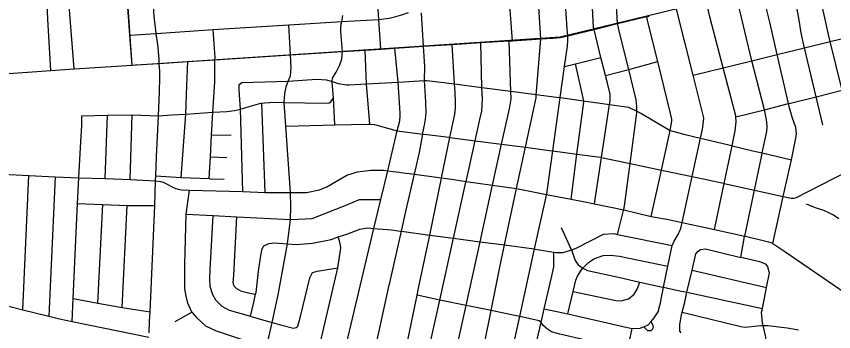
# Model space of a CAD drawing. Extents: x 114843 to 284848, y 317643 to 566895.
# Drawn here: x 179255 to 189137, y 376650 to 380464 of the extents above; entities that cross this region are included whole.
import ezdxf

# ---------------------------------------------------------------- set-up
doc = ezdxf.new("R2010")
doc.units = 0
for name, color, linetype in [('GM_X_City_Street', 7, 'Continuous'), ('GM_X_County_Road', 7, 'Continuous'), ('GM_X_Minor_River', 7, 'Continuous'), ('GM_X_Rail_Line', 7, 'Continuous'), ('GM_X_Township_Road', 7, 'Continuous')]:
    doc.layers.add(name, color=color, linetype=linetype)

msp = doc.modelspace()

# ---------------------------------------------------------------- linework, layer by layer
at = {"layer": 'GM_X_City_Street'}
for p, q in [((184177.5, 380101.9), (184153.7, 380504.6)), ((182570.4, 380000.1), (182548.8, 380360.2)), ((181316.2, 379629.1), (181327, 379919)), ((182264.8, 378334.7), (182222.8, 379414.7)), ((180329.9, 378500.8), (180357.8, 379267.7)), ((180632, 378490.8), (180657, 379272.7)), ((181616.2, 379025.4), (181850.7, 379032.8)), ((181600.8, 378763.7), (181798.5, 378758)), ((179333.5, 376915.9), (179404.4, 378539.7)), ((179723.7, 378522.6), (179649, 376837.7)), ((185302, 378380.5), (185666.7, 378310.6)), ((185968.7, 377640.3), (185847.4, 377907.8)), ((187425, 377393.3), (188326.2, 377183.9)), ((181175.8, 376774.3), (181377.3, 376886.7))]:
    msp.add_line(p, q, dxfattribs=at)
for points in [[(189464.6, 378670.3), (189241.5, 379569.1), (189094.7, 380160.2), (189074.1, 380243.4), (188916.2, 380962.2), (188903.5, 381154), (188880.3, 381536.3), (188819.5, 382124.2), (188768.2, 383210.6), (188749.7, 383781.6), (188718.1, 384270.1), (188707, 384499.1)], [(188061.8, 377806.5), (188179.5, 378361.3), (188244.9, 378669.8), (188272.8, 378804.7), (188274.2, 378811.4), (188328.6, 379070.5), (188333.7, 379126.8), (188330.7, 379188.9), (188308.9, 379296.9), (188299.3, 379334.8), (188149.2, 379927.8), (187957.7, 380726.1), (187905.2, 381317.4), (187848.2, 382120.9), (187847.9, 382124.9), (187821.6, 382927.4), (187780.9, 383528.6), (187743.1, 384246.1), (187736.1, 384437.5)], [(189005.3, 379151.3), (188924.6, 379490.3), (188783.3, 380083.7), (188780.8, 380094.1), (188743.7, 380265.3), (188720.2, 380418.2), (188684.3, 380616.7), (188627, 380855.1), (188618.9, 380890.6), (188554.7, 381504.9), (188554.5, 381508.5), (188517.8, 382102.6), (188475.5, 382790.5), (188460.3, 383036.8), (188454.9, 383185.3), (188445.6, 383315.2), (188448.6, 383610.3), (188441.9, 383750.3), (188431.3, 383887.6), (188417.1, 384168), (188406.3, 384312.6), (188394.3, 384479.4)], [(185033, 375430.7), (185341.3, 376831.7), (185521.4, 377650.3), (185660, 378279.9), (185666.7, 378310.6), (185667.9, 378316.2), (185741.4, 378837.8), (185831.9, 379481.1), (185884.6, 379855.9), (185919.2, 380101.6), (185924.4, 380169.7), (185924.8, 380228.7), (185915.8, 380308.8), (185860.1, 381187.8), (185819.3, 381995.3), (185817.4, 382032.3), (185779, 382764.3), (185746.9, 383378.1), (185703.2, 384080.6), (185698.7, 384310.4)], [(186245.4, 378197.2), (186330, 378758.3), (186426.6, 379398.4), (186433.3, 379442.6), (186434.7, 379522.8), (186402.9, 379655.8), (186379, 379749.2), (186323, 379968.1), (186241.5, 380305.7), (186235.3, 380331), (186191, 381209.2), (186138.4, 382046.3), (186092.3, 382781.2), (186053.7, 383395.2), (186018.5, 384099.2), (186007.1, 384330.3)], [(186524.9, 377826.9), (186597, 378115.5), (186598.3, 378122.2), (186612.5, 378201.5), (186675.7, 378685.2), (186755.7, 379298.5), (186756.1, 379317.6), (186757, 379374.8), (186748.4, 379453.2), (186660.1, 379820.4), (186541.4, 380301.9), (186532, 380343.4), (186523.9, 380376), (186513.9, 380518.6), (186468.8, 381227.1), (186415.8, 382058.4), (186368.8, 382796.1), (186329.5, 383413.2), (186313.1, 384016.5), (186309.1, 384087.7), (186294.5, 384348.1)], [(185252.7, 380169.5), (185210.8, 380757.3), (185190, 381144.6), (185146.7, 381948.7), (185143.7, 382002.9), (185124.2, 382350.8), (185103.2, 382727.8), (185068.9, 383340.2), (185027.5, 384082.6), (185023.8, 384269.3)], [(180654.5, 379873.4), (180629.4, 380235.2), (180575.6, 380963.4), (180568.2, 381231.3), (180516.2, 381894.2), (180505.6, 382061.7), (180446, 382995.3), (180418, 383602.1), (180405.8, 383786.8)], [(187696.1, 377886), (187812.7, 378443.7), (187908, 378899.4), (187945.2, 379077.3), (187957.1, 379187.5), (187953, 379248.6), (187952.3, 379259.8), (187802.4, 379842.6), (187641, 380459.9), (187599, 380639.3), (187582.6, 380858.8), (187551.6, 381295.2), (187506.4, 382051.2)], [(183662, 380068.7), (183636.1, 380427.5), (183599.3, 381040.8), (183546, 381930.4)], [(179956, 379827.5), (179870.3, 380903.5), (179851.1, 381185.6), (179803.3, 381885.5)], [(188403.4, 377716.9), (188527.8, 378283.1), (188625.6, 378727), (188678.6, 378991.9), (188687.7, 379048.3), (188678.5, 379120.4), (188636.4, 379244.1), (188604.5, 379358), (188592.9, 379407.8), (188454.5, 380002.8), (188367.4, 380377.5), (188266.3, 380800.4)], [(186896, 376731.5), (186929.2, 376771.6), (186965.8, 376815.9), (187013.8, 376891.7), (187042.9, 376997), (187081.4, 377187.2), (187133.4, 377444.2), (187183.2, 377690.3), (187207.7, 377745.3), (187261.4, 377831.3), (187281.5, 377882.9), (187287.6, 377898.3), (187303.5, 377971.4), (187424.5, 378526.3), (187526, 378991.2), (187549.6, 379099.6), (187565, 379190.5), (187565.7, 379234.7), (187436.5, 379752.7), (187238.4, 380551.6)], [(180629.4, 380235.2), (180946.9, 380257.8), (181635.9, 380304.1), (182548.8, 380360.2), (183189.1, 380403), (183636.1, 380427.5), (183764.4, 380443.6), (183845.2, 380460.4), (183928.6, 380487), (183994.8, 380508.6)], [(180695.7, 379875.9), (180983.9, 379893.8), (181327, 379919), (181654.1, 379939.6), (182570.4, 380000.1), (183199.6, 380038.4), (183472, 380056), (183662, 380068.7), (183831.3, 380079.5), (184177.5, 380101.9), (184522.6, 380123.3), (184869.8, 380146.3), (185213.5, 380166.9), (185252.7, 380169.5), (185597, 380191.3), (185743.5, 380202), (185829.7, 380209.9), (185924.8, 380228.7), (185970, 380239.9), (186241.5, 380305.7), (186523.9, 380376), (186874.2, 380460.2), (186904.6, 380468)], [(183106.3, 379150.8), (183088.7, 379477.5), (183073.1, 379667.9), (183073.7, 379674.7), (183077.7, 379716.3), (183123.2, 379788.7), (183166, 379876.7), (183191.4, 379946.7), (183199.6, 380038.4), (183177.7, 380279.8), (183179.2, 380329.1), (183184.1, 380371.7), (183189.1, 380403), (183202.1, 380473.4)], [(186931.7, 378042.1), (187054.4, 378602.2), (187158.7, 379084), (187180.8, 379196.2), (187180.1, 379221.9), (187166.3, 379289.1), (187010.2, 379916.3), (186891.5, 380397.8), (186880.6, 380437), (186874.2, 380460.2)], [(181654.1, 379939.6), (181659.2, 379966.5), (181635.9, 380304.1)], [(184066.1, 375640.6), (184375, 377032.7), (184540.9, 377780.5), (184691.3, 378458.4), (184693.4, 378468.1), (184802.6, 378960.2), (184859.1, 379215), (184885, 379316.9), (184889.6, 379469.3), (184884.6, 379603.7), (184869.8, 380146.3)], [(184385.1, 375571.7), (184692.3, 376967), (184862, 377737.9), (185008.9, 378404.6), (185012.7, 378422.1), (185122, 378918.6), (185216.4, 379347.3), (185238.5, 379465.3), (185234.5, 379558.6), (185229.9, 379668.1), (185213.5, 380166.9)], [(187436.5, 379752.7), (187802.4, 379842.6), (188149.2, 379927.8), (188454.5, 380002.8), (188783.3, 380083.7), (189094.7, 380160.2), (189409.6, 380237.5)], [(183173.4, 376194.8), (183579.5, 377899.2), (183662.8, 378248.6), (183745.5, 378595.9), (183860.7, 379079), (183889.9, 379201.9), (183896.2, 379262.4), (183894.2, 379293.7), (183870.2, 379669.8), (183831.3, 380079.5)], [(183530.6, 379159), (183487, 379647.8), (183472, 380056)], [(183989.1, 376545.4), (184101.7, 377089.4), (184119.3, 377174.6), (184252.6, 377818.8), (184390.5, 378485.5), (184395.5, 378509.6), (184497, 378999.9), (184555.5, 379282.4), (184564.8, 379356.5), (184566.1, 379434.8), (184560, 379543.2), (184552.5, 379646.6), (184522.6, 380123.3)], [(184188.1, 379147.7), (184200.9, 379218.9), (184209.2, 379301.1), (184205.8, 379431.5), (184191.2, 379688.3), (184193.4, 379855.5), (184177.5, 380101.9)], [(182213.5, 376163.1), (182279.5, 376457.8), (182347.5, 376761.4), (182422.3, 377095), (182535, 377711.9), (182568.2, 378007.7), (182573, 378163.2), (182569.7, 378334.8), (182514.2, 379137.2), (182494.4, 379421.9), (182500.7, 379531.1), (182519, 379613.2), (182535.2, 379655.3), (182542.2, 379680.3), (182569.8, 379744.9), (182577.5, 379843.2), (182570.4, 380000.1)], [(185884.6, 379855.9), (186016.6, 379889.7), (186323, 379968.1)], [(177463.1, 379662.9), (178314.3, 379717.6), (178765.5, 379744.3), (179670.5, 379808.1), (179956, 379827.5), (180654.5, 379873.4), (180695.7, 379875.9)], [(181585.3, 378501.1), (181600.8, 378763.7), (181616.2, 379025.4), (181632.8, 379305.6), (181654.2, 379668.8), (181654.1, 379939.6)], [(185961.9, 378254), (186033.6, 378798.8), (186116.2, 379426), (186113.5, 379441.9), (186107.1, 379480.3), (186016.6, 379889.7)], [(186379, 379749.2), (186660.1, 379820.4), (187010.2, 379916.3)], [(181948.2, 379639), (181980.3, 379664), (182542.2, 379680.3), (182887.3, 379704.6), (183004, 379696), (183073.7, 379674.7), (183147.8, 379652.1), (183248.7, 379634.9), (183279.8, 379636.6), (183487, 379647.8), (183870.2, 379669.8), (184191.2, 379688.3), (184217, 379689.8), (184552.5, 379646.6), (184884.6, 379603.7), (185234.5, 379558.6), (185541.4, 379519), (185787.2, 379487.3), (185831.9, 379481.1), (186113.5, 379441.9), (186426.6, 379398.4), (186656.2, 379366.4), (186756.1, 379317.6), (186815.1, 379288.8), (187158.7, 379084), (187263.7, 379057), (187342.7, 379035.2), (187526, 378991.2), (187854.5, 378912.3), (187908, 378899.4), (188161.7, 378838.5), (188274.2, 378811.4), (188625.6, 378727)], [(181249.5, 378514.7), (181303.3, 379281.2), (181316.2, 379629.1)], [(181991.8, 378346.9), (181965.5, 379341), (181948.6, 379576.4), (181948.2, 379639)], [(187953, 379248.6), (188299.3, 379334.8), (188592.9, 379407.8), (188615.2, 379413.4), (188924.6, 379490.3), (189241.5, 379569.1)], [(180046.7, 379262.5), (180357.8, 379267.7), (180657, 379272.7), (180972.7, 379262.2), (181140, 379272.5), (181303.3, 379281.2), (181632.8, 379305.6), (181800.7, 379314.4), (181893.5, 379325.3), (181965.5, 379341), (182069.6, 379374.9), (182211, 379413.2), (182222.8, 379414.7), (182255.1, 379418.6), (182375.4, 379424.1), (182494.4, 379421.9), (182992.2, 379412.3), (183038.2, 379419.7), (183055.9, 379430.3), (183088.7, 379477.5)], [(180009.2, 378512.3), (180033.8, 378948.6), (180046.4, 379137.9), (180046.7, 379262.5)], [(182514.2, 379137.2), (183106.3, 379150.8), (183503.3, 379159.9), (183530.6, 379159), (183585.6, 379157.2), (183860.7, 379079), (184169, 379040.7), (184223.6, 379034)], [(184080.9, 378607.6), (184129.1, 378818.2), (184169, 379040.7), (184171.5, 379054.5), (184188.1, 379147.7)], [(185409.7, 378881.1), (185731.1, 378839.2), (185741.4, 378837.8), (186033.6, 378798.8), (186319.5, 378760.6), (186330, 378758.3), (186675.7, 378685.2), (187054.4, 378602.2), (187424.5, 378526.3), (187803.7, 378445.8), (187812.7, 378443.7), (188179.5, 378361.3), (188527.8, 378283.1), (188628.3, 378266.7), (188658.4, 378263.2), (188688.3, 378271.7), (189464.6, 378670.3), (189767.4, 378774), (189899.9, 378819.3), (190231.2, 378936.8), (190754.7, 379122.4)], [(184223.6, 379034), (184485.9, 379001.4), (184497, 378999.9), (184802.6, 378960.2), (185122, 378918.6), (185409.7, 378881.1)], [(177154, 378619.6), (177384.1, 378582.5), (177450.1, 378580.2), (177634.4, 378597.5), (177828.6, 378618.7), (177883.3, 378612.4), (178593.6, 378581.5), (179018, 378559.6), (179404.4, 378539.7), (179723.7, 378522.6), (180009.2, 378512.3), (180329.9, 378500.8), (180632, 378490.8), (180937.4, 378473.5)], [(180937.4, 378473.5), (181003.1, 378467.9), (181038.7, 378455.2), (181170.7, 378383.8), (181211.9, 378373.3), (181254.7, 378365), (181347.2, 378361.3), (181991.8, 378346.9), (182264.8, 378334.7), (182569.7, 378334.8), (182761.9, 378334.9), (182920.1, 378366.3), (183008.4, 378400), (183124.8, 378471.6), (183249.2, 378541.3), (183379.5, 378582.8), (183539.7, 378604.2), (183695.8, 378601.5), (183745.5, 378595.9), (183805.9, 378589), (183889.7, 378577.7), (183905.9, 378575.5)], [(183771.1, 377241.8), (183911.2, 377864.1), (183953.8, 378053), (184065.6, 378540.9), (184068.5, 378553.6), (184080.9, 378607.6)], [(183905.9, 378575.5), (184068.5, 378553.6), (184395.5, 378509.6), (184544.1, 378489.5), (184693.4, 378468.1), (185012.7, 378422.1), (185302, 378380.5)], [(180941.3, 378534.2), (181249.5, 378514.7), (181585.3, 378501.1)], [(181585.3, 378501.1), (181599.6, 378500.5), (181766, 378493.8)], [(181377.3, 376886.7), (181330, 376995.9), (181309.5, 377077.6), (181290.7, 377169.5), (181294.2, 377463), (181307.1, 378070.4), (181347.2, 378361.3)], [(185666.7, 378310.6), (185961.9, 378254), (186128.4, 378222), (186245.4, 378197.2), (186598.3, 378122.2), (186931.7, 378042.1), (187120.4, 378011.2), (187303.5, 377971.4), (187696.1, 377886), (188061.8, 377806.5), (188070.4, 377804.6), (188350.4, 377735.2), (188394.4, 377723), (188403.4, 377716.9)], [(181307.1, 378070.4), (181634.7, 378054.1), (181920.2, 378039.9), (182568.2, 378007.7), (182573.5, 378007.4), (182830.1, 378019.1), (183253, 378184.3), (183403.8, 378247.1), (183500.1, 378250), (183662.8, 378248.6)], [(181666.3, 377030), (181630.3, 377095.2), (181599.2, 377196.8), (181594.4, 377291.1), (181597.3, 377397.7), (181634.7, 378054.1)], [(181966.2, 377145.4), (181919.4, 377166.1), (181890.3, 377199.4), (181877, 377241.2), (181884.3, 377333.8), (181920.2, 378039.9)], [(182249.5, 377686.3), (182308.9, 377716.2), (182372.9, 377724.1), (182535, 377711.9), (182640.6, 377703.9), (182834.9, 377719.8), (183062.4, 377766.7), (183147.9, 377795.9), (183249.4, 377830.6), (183410.2, 377891.6), (183500.1, 377906.4), (183579.5, 377899.2), (183739.2, 377884.9), (183786, 377880.7), (183895.6, 377866.2), (183911.2, 377864.1), (184252.6, 377818.8), (184540.9, 377780.5), (184862, 377737.9), (185158.9, 377698.4), (185514.1, 377651.3), (185521.4, 377650.3), (185529.8, 377649.2), (185752.7, 377612.2), (185776, 377608.3), (185868.3, 377609.1), (185968.7, 377640.3), (186025.5, 377657.9), (186353.8, 377830.4), (186480.1, 377836.2), (186524.9, 377826.9), (187183.2, 377690.3)], [(182874.4, 376282.6), (183140.8, 377423.5), (183180.2, 377660.9), (183174.9, 377697.8), (183161.4, 377749.6), (183147.9, 377795.9)], [(188013.7, 377547.9), (188060.9, 377801.4), (188061.8, 377806.5)], [(176287.3, 377710.4), (176436.4, 377681.4), (176954.2, 377580.5), (176961, 377579.2), (177274.6, 377527.3), (177401.3, 377506.9), (177473.6, 377488.5), (177707.2, 377428.8), (177781.7, 377405.8), (177808, 377381.2), (177830.5, 377360.2), (177889.5, 377300.7), (177916, 377267), (177966.5, 377245.6), (178312.6, 377164), (178583.6, 377099.2), (178892.1, 377025.4), (179333.5, 376915.9), (179649, 376837.7), (179777.4, 376805.9)], [(182084.4, 376836.3), (182124.8, 377007.5), (182148.5, 377104.5), (182153.5, 377124.8), (182184.3, 377376.9), (182210.7, 377570.6), (182226.4, 377653.5), (182249.5, 377686.3)], [(188403.4, 377716.9), (188548.1, 377620.1), (189492.2, 376972.4), (190038.1, 376571.5), (190222.8, 376479), (190313.6, 376447.2), (190491, 376401.9), (190582.7, 376381.6), (190685.1, 376358.7)], [(185275.8, 375377.6), (185599.7, 376760.9), (185638.7, 376927.6), (185726.8, 377303.9), (185755.1, 377433.8), (185754.4, 377510.1), (185752.7, 377612.2)], [(185968.7, 377640.3), (186013.1, 377509.6), (186046.2, 377456.9), (186103.8, 377417.8), (186161.4, 377388.7), (186537, 377307.9), (186792.7, 377249.4), (187052.6, 377193.4), (187081.4, 377187.2), (187256.4, 377149.5), (187363.5, 377126.4), (188275.4, 376930)], [(186103.8, 377417.8), (186167, 377482.9), (186236, 377529.8), (186349, 377570), (186439.3, 377574.5), (186547.4, 377562.6), (187133.4, 377444.2)], [(187291.5, 376634.8), (187277.9, 376657.1), (187275.2, 376731.4), (187295, 376833.4), (187307.3, 376885.4), (187336, 377007.2), (187363.5, 377126.4), (187425, 377393.3), (187470.4, 377590.8), (187492.9, 377618.5), (187525.9, 377644.2)], [(187525.9, 377644.2), (187588, 377650.1), (188013.7, 377547.9)], [(188339.2, 377439.4), (188316.3, 377466.8), (188243.2, 377492.8), (188013.7, 377547.9)], [(182804.9, 377303), (182835.3, 377364.1), (182891, 377381.9), (183140.8, 377423.5)], [(185921.2, 376864.2), (185986.2, 377135.7), (186019, 377272.7), (186037.9, 377322.6), (186070.9, 377374.2), (186103.8, 377417.8)], [(188273.6, 376203.1), (188312, 376384.4), (188318.9, 376429.6), (188325.6, 376474.5), (188317.5, 376583), (188284.7, 376726), (188278.3, 376754.2), (188266.5, 376884.8), (188275.4, 376930), (188312.6, 377118.7), (188326.2, 377183.9), (188362.9, 377360.6), (188353.3, 377384.9), (188339.2, 377439.4)], [(182637.8, 376701.2), (182659.4, 376717.9), (182690.2, 376833.4), (182804.9, 377303)], [(183607.9, 376510.9), (183727.3, 377047.4), (183764.1, 377210.7), (183771.1, 377241.8)], [(185986.2, 377135.7), (186504.1, 377025.6), (186568.3, 377022.5), (186654.8, 377045.1), (186726, 377104), (186761.2, 377165.6), (186792.7, 377249.4)], [(181966.2, 377145.4), (182079.4, 377116.6), (182148.5, 377104.5)], [(187364, 376180.1), (187338.5, 376214.7), (187306.8, 376237.3), (187267.2, 376266), (187244, 376276.5), (187211.5, 376291.1), (187163.6, 376303), (186891.2, 376368.6), (186629.3, 376430.7), (186376.1, 376490.8), (186102.7, 376555.6), (185828.1, 376620.8), (185725.5, 376647.8), (185675.9, 376678.8), (185624.6, 376725.8), (185599.7, 376760.9), (185577.4, 376780.8), (185341.3, 376831.7), (185243.7, 376852.8), (184995.2, 376904.2), (184692.3, 376967), (184375, 377032.7), (184101.7, 377089.4)], [(181666.3, 377030), (181738.6, 376959.8), (181828.4, 376910.2), (182084.4, 376836.3), (182105.9, 376830), (182347.5, 376761.4), (182464.3, 376728.2), (182608, 376690.3), (182637.8, 376701.2)], [(181377.3, 376886.7), (181433.5, 376820.1), (181542.8, 376720.9), (181671.2, 376658.4), (182279.5, 376457.8), (182291.6, 376453.8), (182874.4, 376282.6), (183173.4, 376194.8), (183516.3, 376094)], [(185638.7, 376927.6), (185921.2, 376864.2), (186642.9, 376702.2), (186702.1, 376689.7), (186799.2, 376691.4), (186827.5, 376703), (186841.7, 376708.9), (186896, 376731.5)], [(187307.3, 376885.4), (188014.8, 376710.6), (188066.9, 376705.7), (188179.4, 376715.8), (188255.7, 376726.5), (188284.7, 376726), (188340, 376725), (188576.1, 376694.9), (188710, 376672.5)], [(186219.7, 373519.8), (186247.9, 373660.2), (186303.9, 373939.1), (186382.6, 374331.4), (186385.8, 374391.7), (186382, 374409.8), (186372.9, 374453.7), (186298.3, 374621.4), (186296, 374628.6), (186268.9, 374711.4), (186266.2, 374761.6), (186271.3, 374829.9), (186283.9, 374890.5), (186299.4, 374964.9), (186339.9, 375145), (186444.4, 375610.1), (186627.6, 376425.5), (186629.3, 376430.7), (186677.6, 376576.8), (186702.1, 376689.7)], [(186841.7, 376708.9), (186887, 376665.9), (186929.1, 376665.1), (186947.4, 376680.9), (186957.8, 376704.8), (186954.1, 376720.9), (186929.2, 376771.6)]]:
    msp.add_lwpolyline(points, dxfattribs=at)
at = {"layer": 'GM_X_County_Road'}
for points in [[(185597, 380191.3), (185534.2, 381160.1), (185533.9, 381166.8), (185490.9, 382018.1), (185478.8, 382257), (185450.8, 382746.5), (185421.2, 383359.9), (185380.8, 384061.4), (185378.4, 384099.2), (185367.1, 384291.9)], [(180980.8, 379945.5), (180975.3, 380033.4), (180970, 380091.6), (180946.9, 380257.8), (180936.2, 380334.2), (180930.4, 380395.5), (180922.5, 380466.7), (180876.5, 381175.9), (180821.6, 382102.7), (180771.7, 382923.8), (180763.4, 383055.1), (180727.8, 383596.2), (180730.1, 383657.4), (180737.9, 383698.2), (180752.5, 383748.5), (180775.2, 383797.6), (180826.7, 383814.3), (180868.8, 383822.7), (180917.7, 383824.4), (180926.8, 383873.4), (180921.2, 383990.9)], [(179670.5, 379808.1), (179634.8, 380429.3), (179629, 380613.5), (179628, 380747.8)], [(185409.7, 378881.1), (185539.2, 379479.8), (185541.4, 379519), (185543.5, 379556), (185597, 380191.3)], [(180990.9, 379736), (180988.2, 379800.9), (180983.9, 379893.8), (180980.8, 379945.5)], [(180859.6, 376634.2), (180865.6, 376775.6), (180871.4, 376888.8), (180928.6, 378174), (180937.4, 378473.5), (180941.3, 378534.2), (180949.2, 378764.6), (180972.7, 379262.2), (180986.2, 379555.5), (180991.9, 379714.3), (180990.9, 379736)], [(184877.3, 376335.4), (184914.1, 376506.9), (184995.2, 376904.2), (185098.1, 377408.4), (185158.9, 377698.4), (185302, 378380.5), (185409.7, 378881.1)]]:
    msp.add_lwpolyline(points, dxfattribs=at)
at = {"layer": 'GM_X_Minor_River'}
msp.add_lwpolyline([(189199.8, 378016.4), (189134.1, 378059), (189070.3, 378091.5), (189018.4, 378115.9), (188930.5, 378144.5), (188878.6, 378164.9), (188808.8, 378191.4)], dxfattribs=at)
at = {"layer": 'GM_X_Rail_Line'}
msp.add_lwpolyline([(180378.1, 383822), (180652.5, 379872.3), (185830.5, 380217.5), (192483.8, 381831.8), (195789.4, 382643.8)], dxfattribs=at)
at = {"layer": 'GM_X_Township_Road'}
for p, q in [((180242.2, 376996.6), (180301.3, 378187)), ((180534.3, 376941.6), (180595.8, 378175.4))]:
    msp.add_line(p, q, dxfattribs=at)
for points in [[(179930.4, 376772.8), (179943, 377053), (179994.6, 378199.2), (180009.2, 378512.3)], [(179994.6, 378199.2), (180301.3, 378187), (180595.8, 378175.4), (180928.6, 378174)], [(179943, 377053), (180242.2, 376996.6), (180534.3, 376941.6), (180871.4, 376888.8)], [(179777.4, 376805.9), (179930.4, 376772.8), (180857.5, 376583.8)]]:
    msp.add_lwpolyline(points, dxfattribs=at)

doc.saveas('drawing.dxf')
